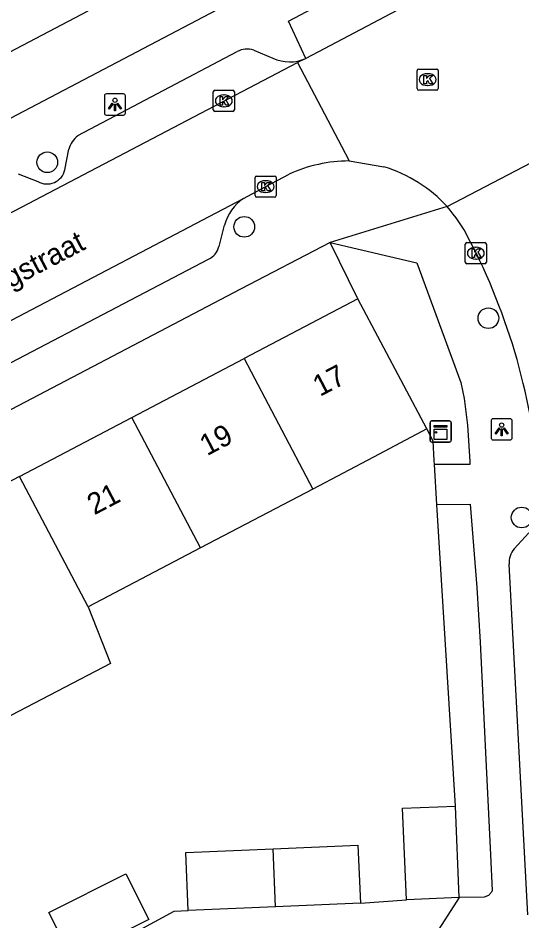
# Model space of a CAD drawing. Extents: x 163010 to 163853, y 382793 to 383982.
# Drawn here: x 163563.96 to 163587.78, y 383604.02 to 383646.72 of the extents above; entities that cross this region are included whole.
import ezdxf

# ---------------------------------------------------------------- set-up
doc = ezdxf.new("R2010")
doc.units = 0
for name, color, linetype in [('IMGEO_Boom', 7, 'Continuous'), ('IMGEO_Groenvoorziening', 7, 'Continuous'), ('IMGEO_Kast', 7, 'Continuous'), ('IMGEO_Kolk', 7, 'Continuous'), ('IMGEO_Lichtpunt', 7, 'Continuous'), ('IMGEO_Openbare_ruimte_label', 7, 'Continuous'), ('IMGEO_Pand', 7, 'Continuous'), ('IMGEO_Pand_nummerreeks', 7, 'Continuous'), ('IMGEO_Rijbaan_lokaal_open', 7, 'Continuous'), ('IMGEO_Voetpad_open', 7, 'Continuous')]:
    doc.layers.add(name, color=color, linetype=linetype)

msp = doc.modelspace()

# ---------------------------------------------------------------- linework, layer by layer
at = {"layer": 'IMGEO_Boom'}
for centre in [(163565.338, 383639.903), (163574.651, 383636.849), (163586.197, 383632.526), (163587.771, 383623.099)]:
    msp.add_circle(centre, 0.489, dxfattribs=at)
at = {"layer": 'IMGEO_Groenvoorziening'}
for points in [[(163580.029, 383633.447), (163578.714, 383636.107)], [(163583.647, 383625.602), (163583.636, 383625.789), (163583.58, 383626.711), (163583.289, 383627.287)], [(163584.636, 383609.449), (163583.763, 383623.709)]]:
    msp.add_lwpolyline(points, dxfattribs=at)
at = {"layer": 'IMGEO_Kast'}
for p, q in [((163583.439, 383626.742), (163583.439, 383627.583)), ((163583.439, 383627.583), (163583.439, 383626.742)), ((163583.514, 383627.667), (163584.355, 383627.667)), ((163584.355, 383627.667), (163583.514, 383627.667)), ((163584.439, 383627.592), (163584.439, 383626.751)), ((163584.439, 383626.751), (163584.439, 383627.592)), ((163584.364, 383626.667), (163583.523, 383626.667)), ((163583.523, 383626.667), (163584.364, 383626.667))]:
    msp.add_line(p, q, dxfattribs=at)
for points in [[(163583.634, 383627.457), (163584.234, 383627.457), (163584.234, 383627.372), (163583.634, 383627.372), (163583.634, 383627.457)], [(163583.634, 383627.282), (163584.234, 383627.282), (163584.234, 383626.793), (163583.634, 383626.793), (163583.634, 383627.282)]]:
    msp.add_lwpolyline(points, dxfattribs=at)
msp.add_circle((163583.718, 383627.131), 0.0377, dxfattribs=at)
for centre, start, end in [((163583.517, 383627.589), 92.4484, 184.2845), ((163583.517, 383627.589), 92.4484, 184.2845), ((163584.361, 383627.589), 2.4484, 94.2845), ((163584.361, 383627.589), 2.4484, 94.2845), ((163583.517, 383626.745), 182.4484, 274.2845), ((163583.517, 383626.745), 182.4484, 274.2845), ((163584.361, 383626.745), 272.4484, 4.2845), ((163584.361, 383626.745), 272.4484, 4.2845)]:
    msp.add_arc(centre, 0.0779, start, end, dxfattribs=at)
at = {"layer": 'IMGEO_Kolk'}
for p, q in [((163582.826, 383643.387), (163582.826, 383644.239)), ((163582.901, 383644.313), (163583.753, 383644.313)), ((163583.827, 383644.239), (163583.827, 383643.387)), ((163583.314, 383644.093), (163583.339, 383644.093)), ((163583.337, 383643.533), (163583.312, 383643.533)), ((163573.185, 383642.381), (163573.185, 383643.233)), ((163573.26, 383643.307), (163574.112, 383643.307)), ((163573.673, 383643.087), (163573.698, 383643.087)), ((163574.186, 383643.233), (163574.186, 383642.381)), ((163583.753, 383643.313), (163582.901, 383643.313)), ((163573.696, 383642.527), (163573.671, 383642.527)), ((163574.112, 383642.307), (163573.26, 383642.307)), ((163575.163, 383638.325), (163575.163, 383639.177)), ((163575.238, 383639.251), (163576.09, 383639.251)), ((163576.164, 383639.177), (163576.164, 383638.325)), ((163575.651, 383639.031), (163575.676, 383639.031)), ((163576.09, 383638.251), (163575.238, 383638.251)), ((163575.674, 383638.471), (163575.649, 383638.471)), ((163585.179, 383636.1), (163586.031, 383636.1)), ((163585.104, 383635.174), (163585.104, 383636.026)), ((163585.592, 383635.88), (163585.617, 383635.88)), ((163586.105, 383636.026), (163586.105, 383635.174)), ((163585.615, 383635.32), (163585.59, 383635.32)), ((163586.031, 383635.1), (163585.179, 383635.1))]:
    msp.add_line(p, q, dxfattribs=at)
for points in [[(163582.826, 383643.387), (163582.826, 383644.239)], [(163582.901, 383644.313), (163583.753, 383644.313)], [(163583.827, 383644.239), (163583.827, 383643.387)], [(163583.147, 383644.013), (163583.27, 383644.013), (163583.27, 383643.862), (163583.4, 383644.013), (163583.564, 383644.013), (163583.418, 383643.862), (163583.571, 383643.613), (163583.419, 383643.613), (163583.334, 383643.777), (163583.27, 383643.71), (163583.27, 383643.613), (163583.147, 383643.613), (163583.147, 383644.013)], [(163573.185, 383642.381), (163573.185, 383643.233)], [(163573.26, 383643.307), (163574.112, 383643.307)], [(163573.506, 383643.007), (163573.629, 383643.007), (163573.629, 383642.856), (163573.759, 383643.007), (163573.923, 383643.007), (163573.777, 383642.856), (163573.93, 383642.607), (163573.778, 383642.607), (163573.693, 383642.771), (163573.629, 383642.704), (163573.629, 383642.607), (163573.506, 383642.607), (163573.506, 383643.007)], [(163574.186, 383643.233), (163574.186, 383642.381)], [(163583.753, 383643.313), (163582.901, 383643.313)], [(163574.112, 383642.307), (163573.26, 383642.307)], [(163575.163, 383638.325), (163575.163, 383639.177)], [(163575.238, 383639.251), (163576.09, 383639.251)], [(163576.164, 383639.177), (163576.164, 383638.325)], [(163575.484, 383638.951), (163575.607, 383638.951), (163575.607, 383638.8), (163575.737, 383638.951), (163575.901, 383638.951), (163575.755, 383638.8), (163575.908, 383638.551), (163575.756, 383638.551), (163575.671, 383638.715), (163575.607, 383638.648), (163575.607, 383638.551), (163575.484, 383638.551), (163575.484, 383638.951)], [(163576.09, 383638.251), (163575.238, 383638.251)], [(163585.179, 383636.1), (163586.031, 383636.1)], [(163585.104, 383635.174), (163585.104, 383636.026)], [(163585.425, 383635.8), (163585.548, 383635.8), (163585.548, 383635.649), (163585.678, 383635.8), (163585.842, 383635.8), (163585.696, 383635.649), (163585.849, 383635.4), (163585.697, 383635.4), (163585.612, 383635.564), (163585.548, 383635.497), (163585.548, 383635.4), (163585.425, 383635.4), (163585.425, 383635.8)], [(163586.105, 383636.026), (163586.105, 383635.174)], [(163586.031, 383635.1), (163585.179, 383635.1)]]:
    msp.add_lwpolyline(points, dxfattribs=at)
for centre, start, end in [((163582.903, 383644.237), 91.552, 178.448), ((163582.903, 383644.237), 91.552, 178.448), ((163583.751, 383644.237), 1.552, 88.448), ((163583.751, 383644.237), 1.552, 88.448), ((163582.903, 383643.389), 181.552, 268.448), ((163582.903, 383643.389), 181.552, 268.448), ((163583.751, 383643.389), 271.552, 358.448), ((163583.751, 383643.389), 271.552, 358.448), ((163573.262, 383643.231), 91.552, 178.448), ((163573.262, 383643.231), 91.552, 178.448), ((163574.11, 383643.231), 1.552, 88.448), ((163574.11, 383643.231), 1.552, 88.448), ((163573.262, 383642.383), 181.552, 268.448), ((163573.262, 383642.383), 181.552, 268.448), ((163574.11, 383642.383), 271.552, 358.448), ((163574.11, 383642.383), 271.552, 358.448), ((163575.24, 383639.175), 91.552, 178.448), ((163575.24, 383639.175), 91.552, 178.448), ((163576.088, 383639.175), 1.552, 88.448), ((163576.088, 383639.175), 1.552, 88.448), ((163575.24, 383638.327), 181.552, 268.448), ((163575.24, 383638.327), 181.552, 268.448), ((163576.088, 383638.327), 271.552, 358.448), ((163576.088, 383638.327), 271.552, 358.448), ((163585.181, 383636.024), 91.552, 178.448), ((163585.181, 383636.024), 91.552, 178.448), ((163586.029, 383636.024), 1.552, 88.448), ((163586.029, 383636.024), 1.552, 88.448), ((163585.181, 383635.176), 181.552, 268.448), ((163585.181, 383635.176), 181.552, 268.448), ((163586.029, 383635.176), 271.552, 358.448), ((163586.029, 383635.176), 271.552, 358.448)]:
    msp.add_arc(centre, 0.0765, start, end, dxfattribs=at)
for centre, major_axis, ratio, start_param, end_param in [((163583.313, 383643.813), (-0.387, 0.002), 0.722429, 4.712389, 7.853982), ((163583.338, 383643.813), (-0.39, 0.002), 0.717154, 1.570796, 4.712389), ((163573.672, 383642.807), (-0.387, 0.002), 0.722429, 4.712389, 7.853982), ((163573.697, 383642.807), (-0.39, 0.002), 0.717154, 1.570796, 4.712389), ((163575.65, 383638.751), (-0.387, 0.002), 0.722429, 4.712389, 7.853982), ((163575.675, 383638.751), (-0.39, 0.002), 0.717154, 1.570796, 4.712389), ((163585.591, 383635.6), (-0.387, 0.002), 0.722429, 4.712389, 7.853982), ((163585.616, 383635.6), (-0.39, 0.002), 0.717154, 1.570796, 4.712389)]:
    msp.add_ellipse(centre, major_axis=major_axis, ratio=ratio, start_param=start_param, end_param=end_param, dxfattribs=at)
at = {"layer": 'IMGEO_Lichtpunt'}
for p, q in [((163568.038, 383643.037), (163568.038, 383642.23)), ((163568.038, 383643.037), (163568.038, 383642.23)), ((163568.94, 383643.132), (163568.132, 383643.132)), ((163568.94, 383643.132), (163568.132, 383643.132)), ((163569.034, 383642.23), (163569.034, 383643.037)), ((163569.034, 383642.23), (163569.034, 383643.037)), ((163568.132, 383642.136), (163568.94, 383642.136)), ((163568.132, 383642.136), (163568.94, 383642.136)), ((163586.327, 383627.673), (163586.327, 383626.866)), ((163586.327, 383627.673), (163586.327, 383626.866)), ((163587.229, 383627.768), (163586.421, 383627.768)), ((163587.229, 383627.768), (163586.421, 383627.768)), ((163587.323, 383626.866), (163587.323, 383627.673)), ((163587.323, 383626.866), (163587.323, 383627.673)), ((163586.421, 383626.772), (163587.229, 383626.772)), ((163586.421, 383626.772), (163587.229, 383626.772))]:
    msp.add_line(p, q, dxfattribs=at)
for points in [[(163568.412, 383642.701), (163568.451, 383642.673), (163568.263, 383642.411), (163568.225, 383642.438), (163568.412, 383642.701)], [(163568.514, 383642.653), (163568.561, 383642.653), (163568.561, 383642.331), (163568.514, 383642.331), (163568.514, 383642.653)], [(163568.624, 383642.673), (163568.662, 383642.7), (163568.849, 383642.438), (163568.81, 383642.41), (163568.624, 383642.673)], [(163586.701, 383627.337), (163586.74, 383627.309), (163586.552, 383627.047), (163586.514, 383627.074), (163586.701, 383627.337)], [(163586.803, 383627.289), (163586.85, 383627.289), (163586.85, 383626.967), (163586.803, 383626.967), (163586.803, 383627.289)], [(163586.913, 383627.309), (163586.951, 383627.336), (163587.138, 383627.074), (163587.099, 383627.046), (163586.913, 383627.309)]]:
    msp.add_lwpolyline(points, dxfattribs=at)
for centre in [(163568.537, 383642.835), (163586.826, 383627.471)]:
    msp.add_circle(centre, 0.0994, dxfattribs=at)
for centre, start, end in [((163568.132, 383643.037), 90, 180), ((163568.132, 383643.037), 90, 180), ((163568.94, 383643.037), 0, 90), ((163568.94, 383643.037), 0, 90), ((163568.132, 383642.23), 180, 270), ((163568.132, 383642.23), 180, 270), ((163568.94, 383642.23), 270, 0), ((163568.94, 383642.23), 270, 360), ((163586.421, 383627.673), 90, 180), ((163586.421, 383627.673), 90, 180), ((163587.229, 383627.673), 0, 90), ((163587.229, 383627.673), 0, 90), ((163586.421, 383626.866), 180, 270), ((163586.421, 383626.866), 180, 270), ((163587.229, 383626.866), 270, 0), ((163587.229, 383626.866), 270, 360)]:
    msp.add_arc(centre, 0.0946, start, end, dxfattribs=at)
at = {"layer": 'IMGEO_Pand'}
for points in [[(163562.012, 383644.301), (163567.271, 383647.061)], [(163580.029, 383633.447), (163574.648, 383630.622)], [(163583.289, 383627.287), (163580.029, 383633.447)], [(163569.335, 383627.833), (163574.648, 383630.622)], [(163574.648, 383630.622), (163577.897, 383624.44)], [(163564.023, 383625.045), (163569.335, 383627.833)], [(163572.58, 383621.659), (163569.335, 383627.833)], [(163583.289, 383627.287), (163580.765, 383625.952), (163577.897, 383624.44)], [(163564.023, 383625.045), (163558.71, 383622.256)], [(163567.264, 383618.878), (163564.023, 383625.045)], [(163577.897, 383624.44), (163572.58, 383621.659)], [(163572.58, 383621.659), (163567.264, 383618.878)], [(163567.264, 383618.878), (163568.33, 383616.194), (163563.283, 383613.554), (163561.947, 383616.097)], [(163582.322, 383605.021), (163582.136, 383609.342), (163584.636, 383609.449)], [(163584.822, 383605.128), (163584.636, 383609.449)], [(163576.016, 383607.426), (163580.031, 383607.598), (163580.148, 383604.854)], [(163572.001, 383604.506), (163571.884, 383607.249), (163576.016, 383607.426)], [(163576.123, 383604.682), (163576.016, 383607.426)], [(163569.052, 383606.247), (163570.142, 383604.08), (163566.504, 383602.25), (163565.414, 383604.418), (163569.052, 383606.247)], [(163584.822, 383605.128), (163582.322, 383605.021)], [(163576.123, 383604.682), (163572.001, 383604.506)], [(163580.148, 383604.854), (163576.123, 383604.682)]]:
    msp.add_lwpolyline(points, dxfattribs=at)
at = {"layer": 'IMGEO_Rijbaan_lokaal_open'}
for points in [[(163582.173, 383647.234), (163577.566, 383644.818)], [(163577.566, 383644.818), (163577.177, 383644.614)], [(163538.628, 383624.417), (163577.177, 383644.614)], [(163577.177, 383644.614), (163579.25, 383640.658), (163579.614, 383639.963)], [(163579.614, 383639.963), (163581.257, 383639.686)], [(163584.249, 383637.806), (163588.563, 383640.064)], [(163574.61, 383638.192), (163575.667, 383638.754), (163576.773, 383639.345)], [(163540.728, 383620.414), (163574.61, 383638.192)], [(163585.613, 383635.623), (163585.261, 383636.297)]]:
    msp.add_lwpolyline(points, dxfattribs=at)
for centre, radius, start, end in [((163579.641, 383633.002), 6.961, 90.2186, 114.326), ((163579.303, 383633.255), 6.721, 42.6165, 73.0978), ((163578.867, 383633.103), 7.148, 26.5456, 41.1494), ((163558.621, 383622.374), 30.069, 2.5274, 26.1436)]:
    msp.add_arc(centre, radius, start, end, dxfattribs=at)
at = {"layer": 'IMGEO_Voetpad_open'}
for points in [[(163577.566, 383644.818), (163576.75, 383646.577), (163581.257, 383648.969), (163582.173, 383647.234)], [(163573.296, 383648.71), (163573.963, 383647.424), (163500, 383608.597), (163496.281, 383606.645), (163484.352, 383600.383)], [(163566.783, 383641.161), (163574.315, 383645.136)], [(163575.1, 383645.203), (163576.01, 383644.83)], [(163566.169, 383639.539), (163566.356, 383640.515)], [(163563.955, 383639.352), (163564.897, 383638.989)], [(163584.249, 383637.806), (163578.714, 383636.107)], [(163573.458, 383635.914), (163573.724, 383636.926)], [(163578.714, 383636.107), (163574.482, 383633.9), (163544.838, 383618.349), (163536.37, 383613.881), (163536.02, 383613.7)], [(163578.714, 383636.107), (163582.818, 383635.149), (163584.895, 383629.489), (163585.059, 383628.727), (163585.205, 383627.469), (163585.317, 383625.743), (163585.326, 383625.602), (163583.647, 383625.602)], [(163559.271, 383628.166), (163572.968, 383635.316)], [(163583.763, 383623.709), (163583.647, 383625.602)], [(163583.763, 383623.709), (163585.336, 383623.724), (163585.644, 383619.785), (163585.817, 383617.196), (163586.037, 383612.627), (163586.302, 383607.14), (163586.379, 383605.462), (163586.347, 383605.373), (163586.206, 383605.211), (163586, 383605.135), (163584.822, 383605.128)], [(163587.416, 383621.614), (163588.105, 383622.369)], [(163588.058, 383604.309), (163587.188, 383620.884)], [(163580.148, 383604.854), (163582.322, 383605.021)], [(163584.822, 383605.128), (163583.856, 383603.628)], [(163555.02, 383595.635), (163571.34, 383604.482), (163572.001, 383604.506)]]:
    msp.add_lwpolyline(points, dxfattribs=at)
for centre, radius, start, end in [((163574.783, 383644.289), 0.967, 70.8496, 118.9072), ((163576.801, 383646.466), 1.817, 244.2048, 294.9115), ((163567.534, 383640.2), 1.219, 128.0242, 165.0471), ((163565.326, 383639.744), 0.868, 240.4009, 346.3655), ((163575.884, 383636.357), 2.234, 124.7777, 165.2504), ((163572.544, 383636.163), 0.947, 296.5848, 344.7529), ((163588.154, 383620.983), 0.971, 139.4683, 185.8415)]:
    msp.add_arc(centre, radius, start, end, dxfattribs=at)

# ---------------------------------------------------------------- texts
at = {"layer": 'IMGEO_Openbare_ruimte_label'}
msp.add_text('Tafelbergstraat', height=1, rotation=27.5904, dxfattribs=at).set_placement((163559.238, 383631.653))
at = {"layer": 'IMGEO_Pand_nummerreeks'}
for s, rotation, p in [('17', 27.6968, (163578.231, 383628.799)), ('19', 27.6964, (163572.885, 383625.993)), ('21', 27.6964, (163567.561, 383623.198))]:
    msp.add_text(s, height=1, rotation=rotation, dxfattribs=at).set_placement(p)

doc.saveas('drawing.dxf')
